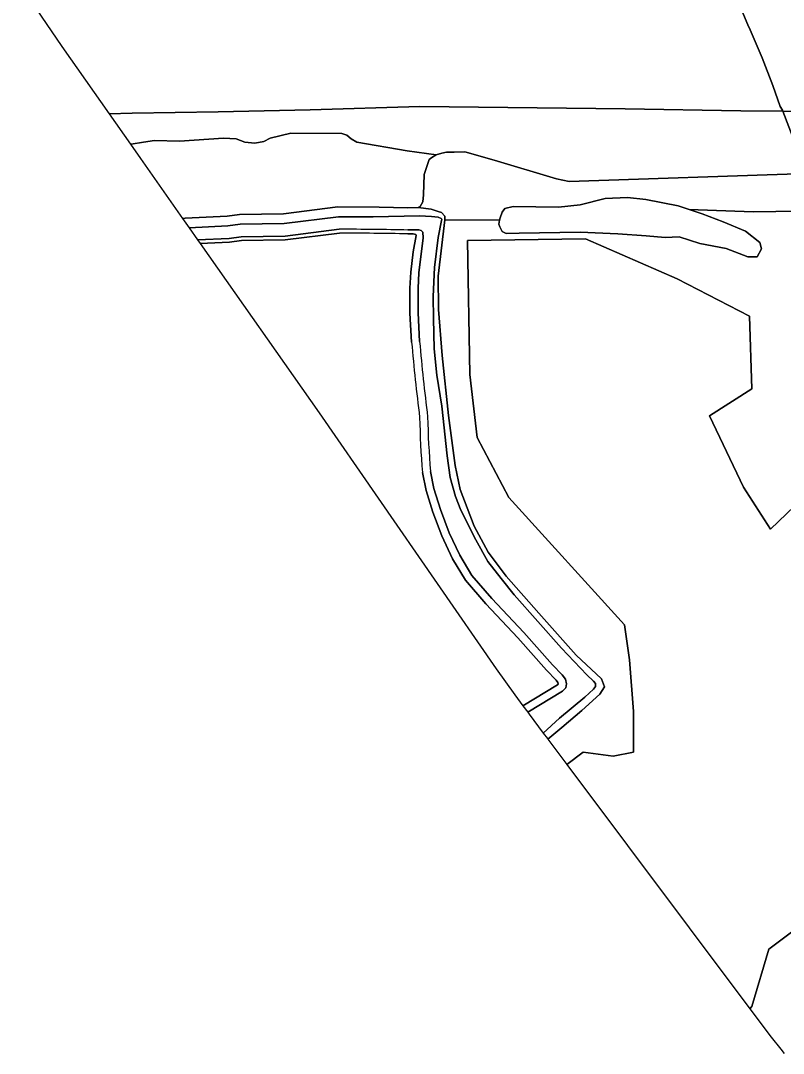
# Model space of a CAD drawing. Extents: x 157648 to 158502, y 379212 to 380938.
# Drawn here: x 157701.7 to 157811.6, y 379306.9 to 379455.7 of the extents above; entities that cross this region are included whole.
import ezdxf

# ---------------------------------------------------------------- set-up
doc = ezdxf.new("R2010")
doc.units = 0
for name, color, linetype in [('IMGEO_Berm_groen', 7, 'Continuous'), ('IMGEO_Gemengd_bos', 7, 'Continuous'), ('IMGEO_Groenvoorziening', 7, 'Continuous'), ('IMGEO_Loofbos', 7, 'Continuous'), ('IMGEO_Oever', 7, 'Continuous'), ('IMGEO_Rijbaan_autosnelweg', 7, 'Continuous'), ('IMGEO_Rijbaan_lokaal_onverhard', 7, 'Continuous'), ('IMGEO_Sloot', 7, 'Continuous')]:
    doc.layers.add(name, color=color, linetype=linetype)

msp = doc.modelspace()

# ---------------------------------------------------------------- linework, layer by layer
at = {"layer": 'IMGEO_Berm_groen'}
msp.add_lwpolyline([(157813.03, 379438.79), (157811.52, 379442.7), (157805.49, 379442.76), (157788.83, 379443.04), (157759.22, 379443.34), (157743.4, 379442.87), (157730.15, 379442.59), (157717.76, 379442.4), (157714.43, 379442.29), (157717.5, 379437.91), (157717.57, 379437.91), (157719.35, 379438.22), (157720.97, 379438.48), (157724.58, 379438.38), (157730.89, 379438.81), (157732.74, 379438.7), (157733.97, 379438.23), (157735.41, 379438.09), (157736.7, 379438.33), (157737.64, 379438.78), (157740.6, 379439.52), (157747.96, 379439.46), (157748.7, 379439.25), (157749.32, 379438.7), (157750.14, 379438.2), (157757.39, 379436.97), (157761.56, 379436.42), (157762.37, 379436.63), (157763.03, 379436.78), (157764.18, 379436.8), (157765.7, 379436.83), (157769.92, 379435.61), (157778.93, 379432.96), (157780.73, 379432.55), (157814.99, 379433.71)], dxfattribs=at)
msp.add_lwpolyline([(157814.99, 379433.71), (157855.69, 379435.08), (157850.3, 379438.97), (157850.32, 379442.14), (157845.12, 379442.28), (157831.41, 379442.5), (157811.52, 379442.7), (157813.03, 379438.79), (157813.41, 379437.81)], close=True, dxfattribs=at)
at = {"layer": 'IMGEO_Gemengd_bos'}
for points in [[(157839.96, 379428.65), (157807.25, 379428.18), (157798.03, 379428.54), (157799.92, 379427.91), (157802.94, 379426.74), (157806.17, 379425.4), (157808.2, 379423.78), (157808.44, 379422.85), (157807.86, 379421.72), (157806.48, 379421.72), (157803.39, 379422.88), (157799.55, 379423.6), (157796.59, 379424.58), (157794.6, 379424.5), (157791.85, 379424.73), (157787.73, 379425), (157782.33, 379425.24), (157773.54, 379425.1), (157771.64, 379425.05), (157771.06, 379425.34), (157770.74, 379426.03), (157770.61, 379426.4), (157770.71, 379426.96), (157762.81, 379427.05), (157761.85, 379418.92), (157761.89, 379414.09), (157762.43, 379407.49), (157763.36, 379398.81), (157764.29, 379391.64), (157765.02, 379388.15), (157767.02, 379382.89), (157769.08, 379379.14), (157771.64, 379375.67), (157776.38, 379370.33), (157781.76, 379364.28), (157785.39, 379360.88), (157785.81, 379359.75), (157785.14, 379358.69), (157782.57, 379356.31), (157779.68, 379353.87), (157777.68, 379352.18), (157780.42, 379348.53), (157782.76, 379350.32), (157787.09, 379349.74), (157790.01, 379350.32), (157790.01, 379356.16), (157789.42, 379363.64), (157788.72, 379368.66), (157772.02, 379387.01), (157767.46, 379395.65), (157766.41, 379404.76), (157766.06, 379424.04), (157783.11, 379424.27), (157796.32, 379418.55), (157806.71, 379413.17), (157807.06, 379402.66), (157800.99, 379398.8), (157805.89, 379388.52), (157809.75, 379382.45), (157821.32, 379393.55)], [(157823.42, 379332.33), (157809.52, 379321.93), (157807.06, 379313.64), (157806.78, 379313.32), (157809.84, 379309.23), (157811.25, 379307.52), (157811.71, 379306.91)]]:
    msp.add_lwpolyline(points, dxfattribs=at)
at = {"layer": 'IMGEO_Groenvoorziening'}
msp.add_lwpolyline([(157725.01, 379427.23), (157725.38, 379427.28), (157731.43, 379427.56), (157733.22, 379427.79), (157739.53, 379427.89), (157747.39, 379428.88), (157753.35, 379428.84), (157757.5, 379428.77), (157758.98, 379428.8), (157759.26, 379428.94), (157759.63, 379429.62), (157759.76, 379430.62), (157759.85, 379433.58), (157760.57, 379435.74), (157760.95, 379436.03), (157761.56, 379436.42), (157757.39, 379436.97), (157750.14, 379438.2), (157749.32, 379438.7), (157748.7, 379439.25), (157747.96, 379439.46), (157740.6, 379439.52), (157737.64, 379438.78), (157736.7, 379438.33), (157735.41, 379438.09), (157733.97, 379438.23), (157732.74, 379438.7), (157730.89, 379438.81), (157724.58, 379438.38), (157720.97, 379438.48), (157719.35, 379438.22), (157717.57, 379437.91), (157717.5, 379437.91), (157718.93, 379435.88), (157725.01, 379427.23)], dxfattribs=at)
at = {"layer": 'IMGEO_Loofbos'}
for points in [[(157747.61, 379425.11), (157739.81, 379424.13), (157733.49, 379424.03), (157731.77, 379423.8), (157727.55, 379423.61), (157727.55, 379423.61)], [(157758.02, 379409.4), (157757.78, 379413.58), (157757.78, 379417.2), (157757.89, 379419.5), (157758.26, 379422.43), (157758.7, 379424.78), (157758.64, 379424.91), (157758.27, 379425.02), (157757.5, 379425)], [(157821.32, 379393.55), (157809.75, 379382.45), (157805.89, 379388.52), (157800.99, 379398.8), (157807.06, 379402.66), (157806.71, 379413.17), (157796.32, 379418.55), (157783.11, 379424.27), (157766.06, 379424.04), (157766.41, 379404.76), (157767.46, 379395.65), (157772.02, 379387.01), (157788.72, 379368.66), (157789.42, 379363.64), (157790.01, 379356.16), (157790.01, 379350.32), (157787.09, 379349.74), (157782.76, 379350.32), (157780.42, 379348.53), (157806.78, 379313.32), (157807.06, 379313.64), (157809.52, 379321.93), (157823.42, 379332.33)], [(157727.55, 379423.61), (157744.68, 379399.23), (157770.2, 379362.33), (157772.88, 379358.57), (157774.05, 379357.01), (157779.04, 379360.01), (157779.16, 379360.15), (157779.12, 379360.34), (157778.87, 379360.68), (157777.48, 379362.12), (157773.35, 379366.77), (157768.72, 379371.67), (157765.77, 379375.11), (157763.94, 379378.16), (157762.39, 379381.48), (157761.09, 379384.89), (157760.12, 379388), (157759.58, 379390.6)]]:
    msp.add_lwpolyline(points, dxfattribs=at)
for centre, radius, start, end in [((157747.47, 378963.82), 461.29, 88.7543, 89.9826), ((158030.16, 379432.92), 273.15, 184.9406, 187.225), ((157888.19, 379401.2), 129.04, 181.1699, 184.7107)]:
    msp.add_arc(centre, radius, start, end, dxfattribs=at)
at = {"layer": 'IMGEO_Oever'}
for points in [[(157777.01, 379353.07), (157777.61, 379352.28), (157777.68, 379352.18), (157779.68, 379353.87), (157782.57, 379356.31), (157785.14, 379358.69), (157785.81, 379359.75), (157785.39, 379360.88), (157781.76, 379364.28), (157776.38, 379370.33), (157771.64, 379375.67), (157769.08, 379379.14), (157767.02, 379382.89), (157765.02, 379388.15), (157764.29, 379391.64), (157763.36, 379398.81), (157762.43, 379407.49), (157761.89, 379414.09), (157761.85, 379418.92), (157762.81, 379427.05), (157762.8, 379427.56), (157762.35, 379428.1), (157761.84, 379428.24), (157760.86, 379428.57), (157758.98, 379428.8), (157757.5, 379428.77), (157753.35, 379428.84), (157747.39, 379428.88), (157739.53, 379427.89), (157733.22, 379427.79), (157731.43, 379427.56), (157725.38, 379427.28), (157725.01, 379427.23), (157725.94, 379425.9), (157725.94, 379425.9), (157731.55, 379426.16), (157733.32, 379426.39), (157739.64, 379426.49), (157747.47, 379427.48), (157752.49, 379427.45), (157759.18, 379427.62), (157760.91, 379427.49), (157761.84, 379427.39), (157762.27, 379427.22), (157762.37, 379427.12), (157762.34, 379426.91), (157761.83, 379424.49), (157761.3, 379420.17), (157761.14, 379415.98), (157761.19, 379412.8), (157761.27, 379408.42), (157761.67, 379404.65), (157762.37, 379400.17), (157763.14, 379393.04), (157763.57, 379389.9), (157764.33, 379387.18), (157765.14, 379385.2), (157767.27, 379380.9), (157769.03, 379377.8), (157770.92, 379375.32), (157772.83, 379373.01), (157779.62, 379365.29), (157783.26, 379361.48), (157784.23, 379360.56), (157784.54, 379360.23), (157784.54, 379359.8), (157784.24, 379359.4), (157783, 379358.26), (157779.32, 379355.2), (157777.01, 379353.07)], [(157747.58, 379425.67), (157739.77, 379424.69), (157733.45, 379424.59), (157731.71, 379424.36), (157727.17, 379424.15)], [(157759.18, 379409.48), (157758.95, 379413.62), (157758.95, 379417.18), (157759.05, 379419.4), (157759.7, 379424.42), (157759.63, 379425.26), (157759.4, 379425.49), (157759.04, 379425.59), (157757.5, 379425.57)], [(157727.17, 379424.15), (157727.55, 379423.61), (157727.55, 379423.61), (157731.77, 379423.8), (157733.49, 379424.03), (157739.81, 379424.13), (157747.61, 379425.11)], [(157757.5, 379425), (157758.27, 379425.02), (157758.64, 379424.91), (157758.7, 379424.78), (157758.26, 379422.43), (157757.89, 379419.5), (157757.78, 379417.2), (157757.78, 379413.58), (157758.02, 379409.4)], [(157759.58, 379390.6), (157760.12, 379388), (157761.09, 379384.89), (157762.39, 379381.48), (157763.94, 379378.16), (157765.77, 379375.11), (157768.72, 379371.67), (157773.35, 379366.77), (157777.48, 379362.12), (157778.87, 379360.68), (157779.12, 379360.34), (157779.16, 379360.15), (157779.04, 379360.01), (157774.05, 379357.01), (157774.76, 379356.08), (157779.77, 379359.1), (157780.24, 379359.6), (157780.34, 379360.16), (157780.21, 379360.82), (157779.75, 379361.44), (157778.34, 379362.91), (157774.2, 379367.55), (157769.59, 379372.44), (157766.72, 379375.79), (157764.97, 379378.71), (157763.46, 379381.94), (157762.19, 379385.27), (157761.25, 379388.29), (157760.74, 379390.76)]]:
    msp.add_lwpolyline(points, dxfattribs=at)
for centre, radius, start, end in [((157747.39, 378952.47), 473.2, 88.7756, 89.977), ((157747.47, 378963.82), 461.29, 88.7543, 89.9826), ((158030.16, 379432.92), 273.15, 184.9406, 187.225), ((158033.51, 379433.27), 275.36, 184.9556, 187.2216), ((157889.25, 379401.28), 128.94, 181.1654, 184.6788), ((157888.19, 379401.2), 129.04, 181.1699, 184.7107)]:
    msp.add_arc(centre, radius, start, end, dxfattribs=at)
at = {"layer": 'IMGEO_Rijbaan_autosnelweg'}
for points in [[(157701.66, 379460.81), (157707.6, 379452), (157714.43, 379442.29), (157717.76, 379442.4), (157730.15, 379442.59), (157743.4, 379442.87), (157759.22, 379443.34), (157788.83, 379443.04), (157805.49, 379442.76), (157811.52, 379442.7), (157811.47, 379442.84), (157811.14, 379443.34), (157810.09, 379446.38), (157808.54, 379450.38), (157806.83, 379454.43), (157806.49, 379455.12), (157805, 379458.72)], [(157805, 379458.72), (157806.49, 379455.12), (157806.83, 379454.43), (157808.54, 379450.38), (157810.09, 379446.38), (157811.14, 379443.34), (157811.47, 379442.84), (157811.52, 379442.7), (157831.41, 379442.5), (157845.12, 379442.28), (157850.32, 379442.14), (157851.3, 379442.11), (157871.84, 379441.62), (157886.45, 379441.2), (157903.83, 379440.81), (157919.19, 379440.36), (157934.65, 379440.02), (157949.15, 379439.78), (157962.56, 379439.67), (157975.95, 379439.66)]]:
    msp.add_lwpolyline(points, dxfattribs=at)
at = {"layer": 'IMGEO_Rijbaan_lokaal_onverhard'}
msp.add_lwpolyline([(157814.99, 379433.71), (157780.73, 379432.55), (157778.93, 379432.96), (157769.92, 379435.61), (157765.7, 379436.83), (157764.18, 379436.8), (157763.03, 379436.78), (157762.37, 379436.63), (157761.56, 379436.42), (157760.95, 379436.03), (157760.57, 379435.74), (157759.85, 379433.58), (157759.76, 379430.62), (157759.63, 379429.62), (157759.26, 379428.94), (157758.98, 379428.8), (157760.86, 379428.57), (157761.84, 379428.24), (157762.35, 379428.1), (157762.8, 379427.56), (157762.81, 379427.05), (157770.71, 379426.96), (157770.77, 379427.3), (157771.06, 379428.12), (157771.45, 379428.68), (157772.64, 379428.94), (157779.21, 379428.86), (157782.33, 379429.18), (157785.95, 379430.08), (157789.15, 379430.26), (157791.77, 379429.97), (157796.43, 379429.07), (157798.03, 379428.54), (157807.25, 379428.18), (157839.96, 379428.65)], dxfattribs=at)
at = {"layer": 'IMGEO_Sloot'}
msp.add_lwpolyline([(157798.03, 379428.54), (157796.43, 379429.07), (157791.77, 379429.97), (157789.15, 379430.26), (157785.95, 379430.08), (157782.33, 379429.18), (157779.21, 379428.86), (157772.64, 379428.94), (157771.45, 379428.68), (157771.06, 379428.12), (157770.77, 379427.3), (157770.71, 379426.96), (157770.61, 379426.4), (157770.74, 379426.03), (157771.06, 379425.34), (157771.64, 379425.05), (157773.54, 379425.1), (157782.33, 379425.24), (157787.73, 379425), (157791.85, 379424.73), (157794.6, 379424.5), (157796.59, 379424.58), (157799.55, 379423.6), (157803.39, 379422.88), (157806.48, 379421.72), (157807.86, 379421.72), (157808.44, 379422.85), (157808.2, 379423.78), (157806.17, 379425.4), (157802.94, 379426.74), (157799.92, 379427.91)], close=True, dxfattribs=at)
for points in [[(157774.76, 379356.08), (157774.98, 379355.79), (157777.01, 379353.07), (157779.32, 379355.2), (157783, 379358.26), (157784.24, 379359.4), (157784.54, 379359.8), (157784.54, 379360.23), (157784.23, 379360.56), (157783.26, 379361.48), (157779.62, 379365.29), (157772.83, 379373.01), (157770.92, 379375.32), (157769.03, 379377.8), (157767.27, 379380.9), (157765.14, 379385.2), (157764.33, 379387.18), (157763.57, 379389.9), (157763.14, 379393.04), (157762.37, 379400.17), (157761.67, 379404.65), (157761.27, 379408.42), (157761.19, 379412.8), (157761.14, 379415.98), (157761.3, 379420.17), (157761.83, 379424.49), (157762.34, 379426.91), (157762.37, 379427.12), (157762.27, 379427.22), (157761.84, 379427.39), (157760.91, 379427.49), (157759.18, 379427.62), (157752.49, 379427.45), (157747.47, 379427.48), (157739.64, 379426.49), (157733.32, 379426.39), (157731.55, 379426.16), (157725.94, 379425.9), (157725.94, 379425.9), (157727.17, 379424.15), (157731.71, 379424.36), (157733.45, 379424.59), (157739.77, 379424.69), (157747.58, 379425.67)], [(157757.5, 379425.57), (157759.04, 379425.59), (157759.4, 379425.49), (157759.63, 379425.26), (157759.7, 379424.42), (157759.05, 379419.4), (157758.95, 379417.18), (157758.95, 379413.62), (157759.18, 379409.48)], [(157760.74, 379390.76), (157761.25, 379388.29), (157762.19, 379385.27), (157763.46, 379381.94), (157764.97, 379378.71), (157766.72, 379375.79), (157769.59, 379372.44), (157774.2, 379367.55), (157778.34, 379362.91), (157779.75, 379361.44), (157780.21, 379360.82), (157780.34, 379360.16), (157780.24, 379359.6), (157779.77, 379359.1), (157774.76, 379356.08)]]:
    msp.add_lwpolyline(points, dxfattribs=at)
for centre, radius, start, end in [((157747.39, 378952.47), 473.2, 88.7756, 89.977), ((158033.51, 379433.27), 275.36, 184.9556, 187.2216), ((157889.25, 379401.28), 128.94, 181.1654, 184.6788)]:
    msp.add_arc(centre, radius, start, end, dxfattribs=at)

doc.saveas('drawing.dxf')
